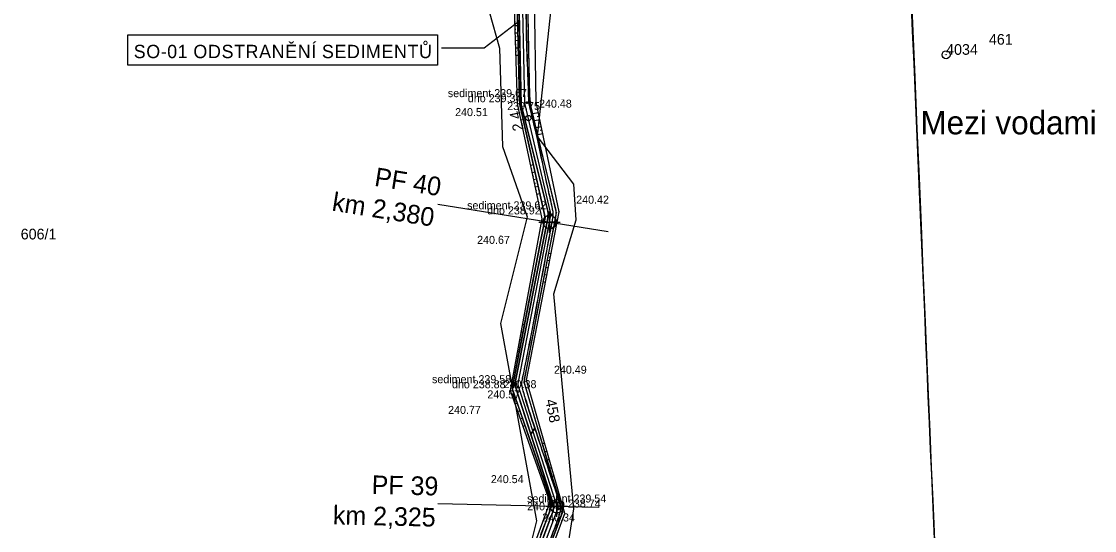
# Model space of a CAD drawing. Extents: x -555757 to -553364, y -1100723 to -1096439.
# Drawn here: x -553984.8 to -553783.7, y -1098850.7 to -1098755.2 of the extents above; entities that cross this region are included whole.
import ezdxf

# ---------------------------------------------------------------- set-up
doc = ezdxf.new("R2010")
doc.units = 0
for name, color, linetype in [('00_NÁVRH - 0.18 mm', 7, 'Continuous'), ('00_NÁVRH - 0.35 mm', 7, 'Continuous'), ('00_NÁVRH - 0.50 mm', 7, 'Continuous'), ('00_NÁVRH - Kóty výškové', 7, 'Continuous'), ('00_NÁVRH - Popis', 7, 'Continuous'), ('00_NÁVRH - Řezy', 7, 'Continuous'), ('01_HLADINA', 7, 'Continuous'), ('C$SLO$PARCELY', 7, 'Continuous'), ('CISLO_PBPP', 7, 'Continuous'), ('Geodet. výšky - netisknuté', 7, 'Continuous'), ('HRANA$SVAHU', 7, 'Continuous'), ('HRANICE$PARCELY', 7, 'Continuous'), ('HRANICE$POROSTU', 7, 'Continuous'), ('HRANICE_PARCEL', 7, 'Continuous'), ('OSA$KOLEJI', 7, 'Continuous'), ('PLOTY', 7, 'Continuous'), ('POPIS', 7, 'Continuous'), ('ROZHRANI', 7, 'Continuous'), ('SLOUPY', 7, 'Continuous'), ('STROMY', 7, 'Continuous'), ('VYSKA_PODR_BOD', 7, 'Continuous'), ('VYSKOVE$SRAFY', 7, 'Continuous')]:
    doc.layers.add(name, color=color, linetype=linetype)

# ---------------------------------------------------------------- blocks, each defined once
blk = doc.blocks.new('POINT_DISPLAY')
blk.add_line((0, 0), (0, 0))
blk = doc.blocks.new('1$01')
at = {"layer": 'SLOUPY'}
for radius in [0.75, 0.032]:
    blk.add_circle((0, 0), radius, dxfattribs=at)
blk = doc.blocks.new('BOD')
at = {"layer": 'POPIS'}
for p, q in [((-0.283, -0.283), (0.283, 0.283)), ((-0.283, 0.283), (0.283, -0.283))]:
    blk.add_line(p, q, dxfattribs=at)
blk = doc.blocks.new('ZN_Výšková kóta - Půdorys')
for p, q in [((-2, 0), (2, 0)), ((0, -2), (0, 2))]:
    blk.add_line(p, q)
for points in [[(-1.25, 0), (0, 0), (0, 1.25)], [(1.25, 0), (0, 0), (0, -1.25)]]:
    blk.add_lwpolyline(points)
blk.add_circle((0, 0), 1.25)
for start, end in [(90, 180), (270, 0)]:
    blk.add_arc((0, 0), 1.25, start, end)

msp = doc.modelspace()

# ---------------------------------------------------------------- linework, layer by layer
for points in [[(-553892.4, -1098755.91), (-553898.07, -1098760.27)], [(-553891.61, -1098755.3), (-553892.4, -1098755.91)], [(-553898.07, -1098760.27), (-553906.07, -1098760.27)]]:
    msp.add_lwpolyline(points)
at = {"layer": '00_NÁVRH - 0.18 mm'}
for points in [[(-553901.1, -1098891.73), (-553884.46, -1098847.1), (-553884.39, -1098846.59), (-553884.38, -1098846.47), (-553884.57, -1098845.63), (-553891.71, -1098823.47), (-553891.71, -1098823.16), (-553891.65, -1098822.83), (-553885.58, -1098791.56), (-553885.58, -1098791.27), (-553885.64, -1098790.98), (-553890.47, -1098770.54), (-553891.11, -1098741.4)], [(-553900.34, -1098892.8), (-553883.52, -1098847.6), (-553883.46, -1098847.22), (-553883.46, -1098846.94), (-553883.69, -1098846.17), (-553884.06, -1098844.71), (-553885.72, -1098839.36), (-553890.48, -1098823.28), (-553890.54, -1098822.89), (-553890.52, -1098822.33), (-553889.98, -1098819.54), (-553888.39, -1098811.29), (-553886.15, -1098799.58), (-553884.88, -1098793.01), (-553884.6, -1098791.6), (-553884.57, -1098791.14), (-553884.63, -1098790.7), (-553887.33, -1098779.49), (-553889.31, -1098771.24), (-553889.43, -1098770.38), (-553889.54, -1098769.19), (-553890.08, -1098743.48)], [(-553887.46, -1098851.48), (-553885.72, -1098847.04), (-553885.53, -1098846.13), (-553885.53, -1098845.29), (-553892.75, -1098824.39), (-553892.75, -1098824.07), (-553892.75, -1098823.54), (-553891.64, -1098817.8), (-553886.78, -1098792.71), (-553886.7, -1098792.31), (-553886.7, -1098792), (-553886.77, -1098791.43), (-553887.95, -1098786.14), (-553891.34, -1098771.11), (-553891.4, -1098770.82), (-553891.42, -1098770.59), (-553891.46, -1098770.08), (-553892.11, -1098743.43)]]:
    msp.add_lwpolyline(points, dxfattribs=at)
at = {"layer": '00_NÁVRH - 0.35 mm'}
msp.add_lwpolyline([(-553901.91, -1098891.86), (-553885.17, -1098847.04), (-553885.1, -1098846.49), (-553885.1, -1098846.14), (-553885.25, -1098845.47), (-553892.28, -1098823.56), (-553892.3, -1098823.08), (-553892.24, -1098822.66), (-553886.3, -1098792.78), (-553886.08, -1098791.65), (-553886.08, -1098791.29), (-553886.19, -1098790.81), (-553891.14, -1098770.79), (-553891.72, -1098743.44)], dxfattribs=at)
msp.add_open_spline([(-553794.11, -1099299.31), (-553795.3, -1099298.08), (-553795.88, -1099297.7), (-553798.01, -1099296.38), (-553798.65, -1099296.01), (-553799.06, -1099295.87), (-553800.01, -1099295.63), (-553800.97, -1099295.43), (-553803.92, -1099294.98), (-553807.94, -1099294.4), (-553820.01, -1099292.71), (-553824.22, -1099292.09), (-553827.54, -1099291.56), (-553834.29, -1099290.18), (-553840, -1099289.07), (-553843.61, -1099288.31), (-553846.03, -1099287.85), (-553848, -1099287.45), (-553849.39, -1099287.28), (-553865.94, -1099285.25), (-553871.05, -1099284.8), (-553873.86, -1099284.51), (-553874.4, -1099284.43), (-553876.78, -1099283.97), (-553879.06, -1099283.33), (-553880.05, -1099283.03), (-553881.09, -1099282.39), (-553882.19, -1099281.75), (-553883.23, -1099281.08), (-553884.33, -1099279.97), (-553885.55, -1099278.71), (-553889.78, -1099274.4), (-553901.55, -1099262.43), (-553911.97, -1099251.72), (-553924.19, -1099239.3), (-553934.53, -1099228.74), (-553940.93, -1099222.27), (-553947.07, -1099216.54), (-553953.84, -1099210.49), (-553956.73, -1099207.94), (-553957.05, -1099207.63), (-553964.75, -1099199.61), (-553968.13, -1099195.98), (-553972.84, -1099191.05), (-553973.28, -1099190.44), (-553973.66, -1099189.74), (-553976.66, -1099181.56), (-553981.28, -1099169.19), (-553982.8, -1099164.02), (-553982.96, -1099163.18), (-553982.84, -1099162.2), (-553982.62, -1099160.64), (-553981.35, -1099154.45), (-553980.69, -1099150.99), (-553979.68, -1099146.66), (-553979.44, -1099145.68), (-553978.92, -1099144.07), (-553976.62, -1099137.96), (-553971.5, -1099124.44), (-553956.51, -1099083), (-553948.35, -1099063.11), (-553947.15, -1099060.17), (-553946.29, -1099057.43), (-553943.53, -1099049.31), (-553939.7, -1099037.85), (-553934.37, -1099021.96), (-553930.78, -1099011.15), (-553926.74, -1098998.79), (-553924.69, -1098992.82), (-553921.26, -1098983.98), (-553917.56, -1098974.67), (-553914.06, -1098965.56), (-553908.69, -1098951.91), (-553901.82, -1098934.8), (-553901.39, -1098933.67), (-553901.1, -1098932.55), (-553900.65, -1098929.57), (-553899.92, -1098923.6), (-553898.96, -1098915.48), (-553898.39, -1098910.69), (-553898.13, -1098908.4), (-553898.22, -1098907.18), (-553898.46, -1098905.43), (-553899.12, -1098901.51), (-553900.51, -1098893.56), (-553900.64, -1098892.89), (-553900.54, -1098892.33), (-553900.23, -1098891.41), (-553899.45, -1098889.27), (-553897.42, -1098883.77), (-553893.02, -1098871.92), (-553886.93, -1098855.68), (-553885.61, -1098852.2), (-553884.63, -1098849.66), (-553884.11, -1098848.15), (-553883.86, -1098847.39), (-553883.79, -1098847), (-553883.77, -1098846.59), (-553883.8, -1098846.17), (-553883.86, -1098845.82), (-553884.32, -1098844.25), (-553887.68, -1098834.27), (-553890.61, -1098825.19), (-553891.02, -1098823.53), (-553891.07, -1098823.12), (-553891, -1098822.7), (-553890.8, -1098821.71), (-553890.2, -1098818.82), (-553888, -1098807.3), (-553885.79, -1098795.25), (-553885.36, -1098792.93), (-553885.23, -1098792.17), (-553885.15, -1098791.71), (-553885.15, -1098791.3), (-553885.15, -1098791.01), (-553885.22, -1098790.61), (-553886.5, -1098784.84), (-553888.27, -1098776.48), (-553889.52, -1098771.37), (-553889.7, -1098770.49), (-553889.76, -1098769.24), (-553890.01, -1098761.77), (-553890.33, -1098747.9), (-553890.42, -1098743.46), (-553890.42, -1098742.11), (-553890.41, -1098741.34), (-553890.23, -1098740.64), (-553887.44, -1098731.8), (-553883.47, -1098718.83), (-553877.88, -1098700.91), (-553873.65, -1098687.07), (-553869.07, -1098673.81), (-553863.43, -1098657.95), (-553859.62, -1098647.38), (-553854.52, -1098632.99), (-553853.78, -1098630.91), (-553852.9, -1098628.21), (-553851.15, -1098622.78), (-553848.21, -1098613.65), (-553844.19, -1098601.12), (-553841.04, -1098590.72), (-553837.17, -1098577.95), (-553835.01, -1098570.68), (-553833.04, -1098564.14), (-553830.71, -1098556.28), (-553828.59, -1098548.94), (-553827.55, -1098545.5), (-553827.33, -1098544.63), (-553827.11, -1098543.6), (-553826.94, -1098542.73), (-553826.69, -1098541.47), (-553826.53, -1098540.35), (-553825.37, -1098531.95), (-553823.55, -1098519.22), (-553822.41, -1098510.95), (-553821.27, -1098503.56), (-553820.36, -1098496.72), (-553819.26, -1098489.11), (-553818.91, -1098486.04), (-553818.85, -1098485.53), (-553818.85, -1098485.16), (-553818.85, -1098484.16), (-553818.79, -1098477.89), (-553818.64, -1098467.21), (-553818.46, -1098454.7), (-553818.1, -1098433.16), (-553817.83, -1098416.02), (-553817.76, -1098409.13), (-553817.72, -1098406.97), (-553817.48, -1098400.26), (-553817.11, -1098388.41), (-553816.88, -1098378.57), (-553816.92, -1098376.34), (-553817.08, -1098375.51), (-553817.65, -1098372.67), (-553823.7, -1098343.15), (-553824.05, -1098341.6), (-553824.65, -1098340.01), (-553827.06, -1098334.58), (-553831.23, -1098324.89), (-553836.05, -1098314.24), (-553837.07, -1098312.26), (-553794.64, -1099298.64), (-553836.55, -1098313.25)], degree=3, dxfattribs=at)
at = {"layer": '00_NÁVRH - 0.50 mm'}
msp.add_circle((-553889.8, -1098773.37), 0.5, dxfattribs=at)
at = {"layer": '00_NÁVRH - Popis'}
msp.add_lwpolyline([(-553964.85, -1098757.75), (-553906.82, -1098757.75), (-553906.82, -1098763.42), (-553964.85, -1098763.42)], close=True, dxfattribs=at)
at = {"layer": '00_NÁVRH - Řezy'}
for p, q in [((-553906.76, -1098789.51), (-553874.83, -1098794.62)), ((-553906.79, -1098845.66), (-553876.67, -1098846.33))]:
    msp.add_line(p, q, dxfattribs=at)
at = {"layer": '01_HLADINA'}
for p, q in [((-553891.72, -1098743.44), (-553891.14, -1098770.79)), ((-553891.14, -1098770.79), (-553886.19, -1098790.81)), ((-553886.19, -1098790.81), (-553886.08, -1098791.29)), ((-553886.3, -1098792.78), (-553892.24, -1098822.66)), ((-553886.08, -1098791.65), (-553886.3, -1098792.78)), ((-553886.08, -1098791.29), (-553886.08, -1098791.65)), ((-553892.24, -1098822.66), (-553892.3, -1098823.08)), ((-553892.3, -1098823.08), (-553892.28, -1098823.56)), ((-553892.28, -1098823.56), (-553889.36, -1098832.65)), ((-553889.36, -1098832.65), (-553888.61, -1098831.53)), ((-553888.61, -1098831.53), (-553889.36, -1098832.65)), ((-553889.36, -1098832.65), (-553885.25, -1098845.47)), ((-553885.25, -1098845.47), (-553885.1, -1098846.14)), ((-553885.17, -1098847.04), (-553895.49, -1098874.69)), ((-553885.1, -1098846.49), (-553885.17, -1098847.04)), ((-553885.1, -1098846.14), (-553885.1, -1098846.49))]:
    msp.add_line(p, q, dxfattribs=at)
for points in [[(-553888.61, -1098831.53), (-553889.31, -1098829.43), (-553890.18, -1098826.77), (-553890.94, -1098823.96), (-553891.09, -1098823.11), (-553890.96, -1098822.5), (-553890.67, -1098821.08), (-553889.59, -1098815.95), (-553887.95, -1098807.13), (-553886.43, -1098798.49), (-553885.44, -1098793.46), (-553885.26, -1098792.27), (-553885.13, -1098791.73), (-553885.15, -1098791.34), (-553885.14, -1098790.97), (-553885.63, -1098788.81), (-553886.72, -1098784), (-553887.96, -1098777.53), (-553889.19, -1098772.79), (-553889.76, -1098770.38), (-553889.75, -1098767.15), (-553890.18, -1098759.65), (-553890.21, -1098751.05), (-553890.44, -1098744.49), (-553890.4, -1098742.31), (-553890.46, -1098741.35), (-553889.32, -1098737.91), (-553887.01, -1098730.45), (-553883, -1098717.15), (-553878.22, -1098702.31), (-553873.84, -1098687.16), (-553868.74, -1098672.93), (-553864.09, -1098659.69), (-553860.8, -1098650.71), (-553859.47, -1098646.98), (-553859.4, -1098646.78)], [(-553895.07, -1098877.43), (-553894.38, -1098875.59), (-553891.69, -1098868.34), (-553888.53, -1098859.93), (-553885.74, -1098852.5), (-553884.73, -1098850.02), (-553884.2, -1098848.4), (-553883.88, -1098847.52), (-553883.78, -1098847), (-553883.76, -1098846.59), (-553883.79, -1098846.19), (-553883.92, -1098845.39), (-553885.32, -1098841.44), (-553886.86, -1098836.68), (-553888.3, -1098832.44), (-553888.61, -1098831.53)]]:
    msp.add_open_spline(points, degree=3, dxfattribs=at)
at = {"layer": 'HRANA$SVAHU'}
for p, q in [((-553892.82, -1098741), (-553891.9, -1098770.65)), ((-553892.17, -1098741.16), (-553891.45, -1098770.6)), ((-553889.52, -1098770.36), (-553890.11, -1098741.83)), ((-553888.37, -1098770.39), (-553888.8, -1098741.94)), ((-553891.9, -1098770.65), (-553887.27, -1098792.25)), ((-553891.45, -1098770.6), (-553886.64, -1098791.99)), ((-553884.52, -1098791.13), (-553889.52, -1098770.36)), ((-553884.01, -1098790.93), (-553888.37, -1098770.39)), ((-553890.62, -1098822.88), (-553884.52, -1098791.13)), ((-553890.18, -1098822.51), (-553884.01, -1098790.93)), ((-553887.27, -1098792.25), (-553893.25, -1098824.43)), ((-553886.64, -1098791.99), (-553892.86, -1098824.08)), ((-553883.38, -1098847.22), (-553890.62, -1098822.88)), ((-553882.97, -1098847.51), (-553890.18, -1098822.51)), ((-553893.25, -1098824.43), (-553885.79, -1098845.41)), ((-553892.86, -1098824.08), (-553885.38, -1098845.72)), ((-553885.79, -1098845.41), (-553903.55, -1098893.61)), ((-553885.38, -1098845.72), (-553902.5, -1098893.21)), ((-553900.34, -1098892.77), (-553883.38, -1098847.22)), ((-553899.83, -1098892.57), (-553882.97, -1098847.51))]:
    msp.add_line(p, q, dxfattribs=at)
at = {"layer": 'HRANICE$PARCELY'}
msp.add_lwpolyline([(-553899.71, -1098894.85), (-553900.8, -1098881.41), (-553896.59, -1098869.54), (-553884.1, -1098864.77), (-553881.3, -1098846.66), (-553885.01, -1098806.31), (-553880.87, -1098792.42), (-553881.28, -1098785.79), (-553888.09, -1098776.85), (-553882.47, -1098724.21)], dxfattribs=at)
at = {"layer": 'HRANICE_PARCEL'}
msp.add_line((-553895.03, -1098811.9), (-553888.29, -1098848.88), dxfattribs=at)
msp.add_line((-553895.03, -1098811.9), (-553888.29, -1098848.88), dxfattribs=at)
for points in [[(-553893.42, -1098739.35), (-553897.18, -1098753.41), (-553895.19, -1098760.28), (-553894.63, -1098778.67), (-553890.06, -1098791.91), (-553895.03, -1098811.9)], [(-553893.42, -1098739.35), (-553897.18, -1098753.41), (-553895.19, -1098760.28), (-553894.63, -1098778.67), (-553890.06, -1098791.91), (-553895.03, -1098811.9)], [(-553888.29, -1098848.88), (-553891.11, -1098860.15), (-553903.31, -1098864.1), (-553908.46, -1098874.72), (-553905.04, -1098894.91)], [(-553888.29, -1098848.88), (-553891.11, -1098860.15), (-553903.31, -1098864.1), (-553908.46, -1098874.72), (-553905.04, -1098894.91)]]:
    msp.add_lwpolyline(points, dxfattribs=at)
at = {"layer": 'VYSKOVE$SRAFY'}
for p, q in [((-553892.38, -1098755.31), (-553892.19, -1098755.31)), ((-553892.35, -1098756.01), (-553891.81, -1098755.99)), ((-553892.33, -1098756.71), (-553892.15, -1098756.7)), ((-553892.31, -1098757.4), (-553891.77, -1098757.39)), ((-553892.29, -1098758.1), (-553892.11, -1098758.1)), ((-553892.27, -1098758.8), (-553891.74, -1098758.78)), ((-553892.25, -1098759.5), (-553892.07, -1098759.49)), ((-553892.22, -1098760.19), (-553891.71, -1098760.18)), ((-553892.2, -1098760.89), (-553892.03, -1098760.89)), ((-553892.18, -1098761.59), (-553891.67, -1098761.57)), ((-553887.95, -1098772.38), (-553888.98, -1098772.6)), ((-553887.81, -1098773.04), (-553888.15, -1098773.11)), ((-553887.67, -1098773.69), (-553888.67, -1098773.9)), ((-553887.39, -1098775), (-553888.35, -1098775.2)), ((-553887.53, -1098774.34), (-553887.86, -1098774.41)), ((-553887.11, -1098776.31), (-553888.04, -1098776.51)), ((-553887.25, -1098775.65), (-553887.57, -1098775.72)), ((-553889.42, -1098782.2), (-553888.87, -1098782.08)), ((-553889.28, -1098782.88), (-553889.09, -1098782.84)), ((-553889.13, -1098783.56), (-553888.56, -1098783.44)), ((-553888.99, -1098784.24), (-553888.8, -1098784.19)), ((-553888.84, -1098784.91), (-553888.26, -1098784.79)), ((-553888.7, -1098785.59), (-553888.5, -1098785.55)), ((-553888.55, -1098786.27), (-553887.96, -1098786.14)), ((-553888.41, -1098786.95), (-553888.21, -1098786.9)), ((-553888.26, -1098787.63), (-553887.65, -1098787.5)), ((-553885.55, -1098798.82), (-553885.98, -1098798.73)), ((-553885.81, -1098800.16), (-553886.24, -1098800.07)), ((-553885.94, -1098800.82), (-553886.08, -1098800.8)), ((-553885.68, -1098799.49), (-553885.82, -1098799.46)), ((-553886.34, -1098802.83), (-553886.75, -1098802.75)), ((-553886.07, -1098801.49), (-553886.49, -1098801.41)), ((-553886.21, -1098802.16), (-553886.34, -1098802.14)), ((-553886.6, -1098804.17), (-553887.01, -1098804.09)), ((-553886.47, -1098803.5), (-553886.6, -1098803.47)), ((-553891.08, -1098812.75), (-553890.95, -1098812.78)), ((-553890.95, -1098812.04), (-553890.54, -1098812.12)), ((-553891.48, -1098814.89), (-553891.09, -1098814.96)), ((-553891.34, -1098814.18), (-553891.22, -1098814.2)), ((-553891.21, -1098813.47), (-553890.82, -1098813.54)), ((-553891.87, -1098817.03), (-553891.75, -1098817.05)), ((-553891.74, -1098816.31), (-553891.37, -1098816.38)), ((-553891.61, -1098815.6), (-553891.48, -1098815.62)), ((-553892.01, -1098817.74), (-553891.64, -1098817.8)), ((-553892.35, -1098826.96), (-553891.92, -1098826.81)), ((-553892.1, -1098827.66), (-553891.96, -1098827.61)), ((-553891.85, -1098828.36), (-553891.43, -1098828.21)), ((-553891.6, -1098829.07), (-553891.46, -1098829.02)), ((-553891.35, -1098829.77), (-553890.94, -1098829.63)), ((-553891.1, -1098830.47), (-553890.97, -1098830.43)), ((-553890.85, -1098831.18), (-553890.46, -1098831.04)), ((-553886.77, -1098834.32), (-553887.18, -1098834.44)), ((-553886.55, -1098835.09), (-553886.69, -1098835.13)), ((-553886.33, -1098835.86), (-553886.72, -1098835.97)), ((-553885.89, -1098837.4), (-553886.27, -1098837.51)), ((-553886.11, -1098836.63), (-553886.24, -1098836.67)), ((-553885.44, -1098838.94), (-553885.81, -1098839.04)), ((-553885.67, -1098838.17), (-553885.79, -1098838.2)), ((-553885, -1098840.47), (-553885.36, -1098840.57)), ((-553885.22, -1098839.7), (-553885.34, -1098839.74))]:
    msp.add_line(p, q, dxfattribs=at)

# ---------------------------------------------------------------- block references
at = {"layer": '00_NÁVRH - Kóty výškové'}
for p in [(-553885.83, -1098792.86), (-553884.45, -1098846.16)]:
    msp.add_blockref('ZN_Výšková kóta - Půdorys', p, dxfattribs=at)
at = {"layer": 'HRANICE$POROSTU'}
msp.add_blockref('1$01', (-553811.53, -1098761.5), dxfattribs=at)
at = {"layer": 'POPIS', "xscale": 0.5624965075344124, "yscale": 0.5624965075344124}
for p in [(-553890.13, -1098770.48), (-553889.99, -1098770.47), (-553885.43, -1098791.5), (-553885.43, -1098791.5), (-553891.78, -1098823.85), (-553891.76, -1098823.82), (-553884.17, -1098846.62), (-553884.16, -1098846.59)]:
    msp.add_blockref('BOD', p, dxfattribs=at)
at = {"layer": 'ROZHRANI'}
for p in [(-553891.9, -1098770.65), (-553891.45, -1098770.6), (-553890.13, -1098770.48), (-553889.99, -1098770.47), (-553889.52, -1098770.36), (-553888.37, -1098770.39), (-553883.56, -1098769.91), (-553899.41, -1098771.5), (-553876.6, -1098787.92), (-553884.52, -1098791.13), (-553884.01, -1098790.93), (-553887.27, -1098792.25), (-553886.64, -1098791.99), (-553885.43, -1098791.5), (-553885.43, -1098791.5), (-553895.16, -1098795.45), (-553890.62, -1098822.88), (-553890.18, -1098822.51), (-553893.25, -1098824.43), (-553892.86, -1098824.08), (-553891.78, -1098823.85), (-553891.76, -1098823.82), (-553900.6, -1098827.34), (-553892.59, -1098840.32), (-553885.79, -1098845.41), (-553885.38, -1098845.72), (-553884.17, -1098846.62), (-553884.16, -1098846.59), (-553883.38, -1098847.22), (-553882.97, -1098847.51)]:
    msp.add_blockref('POINT_DISPLAY', p, dxfattribs=at)

# ---------------------------------------------------------------- texts
at = {"layer": '00_NÁVRH - Popis'}
for s, p in [('Ě', (-553935.37, -1098762.13)), ('Í', (-553930.48, -1098762.13)), ('Ů', (-553910.3, -1098762.13)), ('S', (-553963.76, -1098762.13)), ('O', (-553961.41, -1098762.13)), ('-', (-553958.67, -1098762.13)), ('0', (-553957.49, -1098762.13)), ('1', (-553955.53, -1098762.13)), ('O', (-553952.58, -1098762.13)), ('D', (-553949.84, -1098762.13)), ('S', (-553947.3, -1098762.13)), ('T', (-553944.95, -1098762.13)), ('R', (-553942.8, -1098762.13)), ('A', (-553940.26, -1098762.13)), ('N', (-553937.91, -1098762.13)), ('N', (-553933.02, -1098762.13)), ('S', (-553928.5, -1098762.13)), ('E', (-553926.15, -1098762.13)), ('D', (-553923.8, -1098762.13)), ('I', (-553921.26, -1098762.13)), ('M', (-553920.27, -1098762.13)), ('E', (-553917.34, -1098762.13)), ('N', (-553914.99, -1098762.13)), ('T', (-553912.45, -1098762.13))]:
    msp.add_text(s, height=2.5, dxfattribs=at).set_placement(p)
msp.add_text('2,4', height=2, rotation=101.8451, dxfattribs=at).set_placement((-553890.66, -1098775.56))
at = {"layer": '00_NÁVRH - Řezy'}
for s, rotation, p in [('PF 40', 350.9077, (-553918.8, -1098786.05)), ('km 2,380', 350.9077, (-553926.75, -1098790.7)), ('PF 39', 358.7134, (-553919.2, -1098843.86)), ('km 2,325', 358.7134, (-553926.47, -1098849.55))]:
    msp.add_text(s, height=3.5, rotation=rotation, dxfattribs=at).set_placement(p)
at = {"layer": 'C$SLO$PARCELY'}
for s, p in [('461', (-553803.51, -1098759.6)), ('606/1', (-553984.94, -1098796.12))]:
    msp.add_text(s, height=2, dxfattribs=at).set_placement(p)
msp.add_text('458', height=2, rotation=281, dxfattribs=at).set_placement((-553886.64, -1098826.26))
at = {"layer": 'CISLO_PBPP'}
msp.add_text('4034', height=2, dxfattribs=at).set_placement((-553811.53, -1098761.5))
at = {"layer": 'Geodet. výšky - netisknuté'}
for s, p in [('240.31', (-553892.18, -1098770.75)), ('239.81', (-553891.72, -1098770.7)), ('239.34', (-553890.41, -1098770.58)), ('239.67', (-553890.27, -1098770.57)), ('240.56', (-553888.65, -1098770.49)), ('239.82', (-553884.8, -1098791.23)), ('240.42', (-553884.29, -1098791.03)), ('240.42', (-553887.55, -1098792.35)), ('239.82', (-553886.92, -1098792.09)), ('239.62', (-553885.71, -1098791.6)), ('238.92', (-553885.71, -1098791.6)), ('239.78', (-553890.9, -1098822.98)), ('239.78', (-553893.14, -1098824.18)), ('238.88', (-553892.06, -1098823.95)), ('239.58', (-553892.04, -1098823.92)), ('239.74', (-553885.66, -1098845.82)), ('238.74', (-553884.45, -1098846.72)), ('239.54', (-553884.44, -1098846.69)), ('239.74', (-553883.66, -1098847.32))]:
    msp.add_text(s, height=0.1, dxfattribs=at).set_placement(p)
at = {"layer": 'OSA$KOLEJI'}
for s, p in [('1430', (-553891.9, -1098770.65)), ('1429', (-553891.45, -1098770.6)), ('1428', (-553890.13, -1098770.48)), ('1427', (-553889.99, -1098770.47)), ('1426', (-553889.52, -1098770.36)), ('1425', (-553888.37, -1098770.39)), ('1424', (-553883.56, -1098769.91)), ('1431', (-553899.41, -1098771.5)), ('1416', (-553876.6, -1098787.92)), ('1418', (-553884.52, -1098791.13)), ('1417', (-553884.01, -1098790.93)), ('1422', (-553887.27, -1098792.25)), ('1421', (-553886.64, -1098791.99)), ('1419', (-553885.43, -1098791.5)), ('1420', (-553885.43, -1098791.5)), ('1423', (-553895.16, -1098795.45)), ('1408', (-553880.76, -1098819.8)), ('1410', (-553890.62, -1098822.88)), ('1409', (-553890.18, -1098822.51)), ('1414', (-553893.25, -1098824.43)), ('1413', (-553892.86, -1098824.08)), ('1412', (-553891.78, -1098823.85)), ('1411', (-553891.76, -1098823.82)), ('1415', (-553900.6, -1098827.34)), ('1407', (-553892.59, -1098840.32)), ('1406', (-553885.79, -1098845.41)), ('1405', (-553885.38, -1098845.72)), ('1404', (-553884.17, -1098846.62)), ('1403', (-553884.16, -1098846.59)), ('1402', (-553883.38, -1098847.22)), ('1401', (-553882.97, -1098847.51))]:
    msp.add_text(s, height=0.1, dxfattribs=at).set_placement(p)
at = {"layer": 'PLOTY'}
msp.add_text('Mezi vodami', height=4.4, dxfattribs=at).set_placement((-553816.34, -1098776.42))
at = {"layer": 'POPIS'}
for s, p in [('sediment 239.67', (-553904.9, -1098769.44)), ('dno 239.34', (-553901.15, -1098770.39)), ('sediment 239.62', (-553901.29, -1098790.48)), ('dno 238.92', (-553897.54, -1098791.43)), ('dno 238.88', (-553904.12, -1098824.03)), ('sediment 239.54', (-553890.05, -1098845.45)), ('dno 238.74', (-553886.3, -1098846.4))]:
    msp.add_text(s, height=1.5, dxfattribs=at).set_placement(p)
at = {"layer": 'STROMY'}
msp.add_text('240.57', height=0.1, dxfattribs=at).set_placement((-553811.81, -1098761.55))
at = {"layer": 'VYSKA_PODR_BOD'}
for s, p in [('239.75', (-553893.77, -1098771.86)), ('240.48', (-553887.81, -1098771.41)), ('240.51', (-553903.54, -1098773)), ('240.42', (-553880.85, -1098789.42)), ('240.67', (-553899.41, -1098796.95)), ('240.49', (-553885.01, -1098821.3)), ('sediment 239.58', (-553907.87, -1098823.08)), ('240.38', (-553894.43, -1098824.01)), ('240.57', (-553897.5, -1098825.93)), ('240.77', (-553904.85, -1098828.84)), ('240.54', (-553896.84, -1098841.82)), ('240.24', (-553890.04, -1098846.91)), ('240.34', (-553887.22, -1098849.01))]:
    msp.add_text(s, height=1.5, dxfattribs=at).set_placement(p)

doc.saveas('drawing.dxf')
